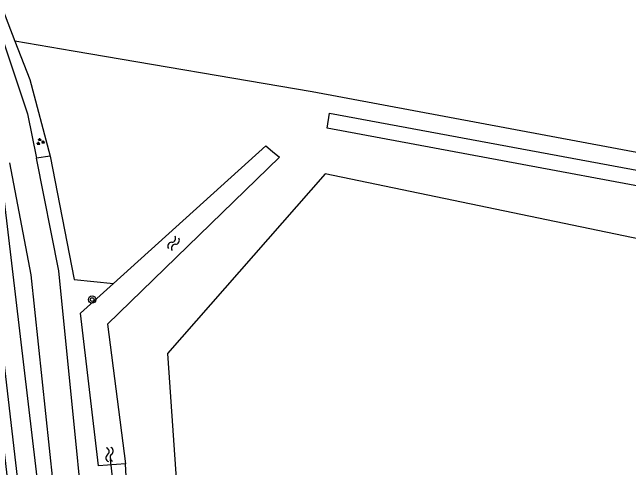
# Model space of a CAD drawing. Extents: x 124000 to 129000, y 395500 to 397503.
# Drawn here: x 125959.3 to 126025.6, y 395997.4 to 396046.4 of the extents above; entities that cross this region are included whole.
import ezdxf

# ---------------------------------------------------------------- set-up
doc = ezdxf.new("R2010")
doc.units = 0
for name, color, linetype in [('gg-afsc-draadraster', 7, 'Continuous'), ('gg-knt-bronhoudergrens', 7, 'Continuous'), ('gg-knt-onverhard', 7, 'Continuous'), ('gg-kntw-bovenkant insteek waterloop', 7, 'Continuous'), ('gg-kntw-waterlijn', 7, 'Continuous'), ('gg-kwrk-duiker nz buis', 7, 'Continuous'), ('gt-grn-groengrens', 7, 'Continuous'), ('gt-symb-boom', 7, 'Continuous'), ('gt-symb-groenvak', 7, 'Continuous'), ('gt-symb-watersymbool', 7, 'Continuous')]:
    doc.layers.add(name, color=color, linetype=linetype)

# ---------------------------------------------------------------- blocks, each defined once
blk = doc.blocks.new('gt0-WA')
at = {"layer": 'gt-symb-watersymbool'}
for centre, start, end in [((-0.323, 0.022), 28.07249, 151.92751), ((0.427, 0.422), 208.07248, 331.92751), ((-0.323, -0.428), 28.07249, 151.92751), ((0.427, -0.028), 208.07248, 331.92751)]:
    blk.add_arc(centre, 0.425, start, end, dxfattribs=at)
blk = doc.blocks.new('gt0-GRVAK')
at = {"layer": 'gt-symb-groenvak'}
for p, q in [((-0.11, 0.189), (-0.228, 0.24)), ((-0.182, 0.153), (0.088, 0.153)), ((-0.091, 0.211), (-0.156, 0.322)), ((-0.047, 0.214), (-0.047, 0.393)), ((-0.004, 0.211), (0.061, 0.322)), ((0.015, 0.189), (0.133, 0.24)), ((0.262, -0.052), (0.197, 0.059)), ((0.305, -0.049), (0.305, 0.13)), ((0.349, -0.052), (0.414, 0.059)), ((-0.245, -0.228), (-0.363, -0.177)), ((-0.318, -0.264), (-0.047, -0.264)), ((-0.226, -0.206), (-0.291, -0.095)), ((-0.183, -0.203), (-0.183, -0.024)), ((-0.139, -0.206), (-0.074, -0.095)), ((-0.12, -0.228), (-0.002, -0.177)), ((0.243, -0.074), (0.125, -0.023)), ((0.17, -0.11), (0.441, -0.11)), ((0.368, -0.074), (0.486, -0.023))]:
    blk.add_line(p, q, dxfattribs=at)
blk = doc.blocks.new('gt0-BOOM')
at = {"layer": 'gt-symb-boom'}
for radius in [0.4, 0.2]:
    blk.add_circle((0, 0), radius, dxfattribs=at)

msp = doc.modelspace()

# ---------------------------------------------------------------- linework, layer by layer
at = {"layer": 'gg-afsc-draadraster'}
msp.add_lwpolyline([(126059.391, 395988.382), (126062.927, 396010.386), (126033.021, 396015.443), (126027.779, 396021.77), (125992.912, 396028.986), (125975.964, 396009.688), (125977.194, 395992.104), (126024.41, 395983.153), (126027.723, 395997.431), (126030.813, 395996.537), (126041.614, 395991.854), (126059.391, 395988.382)], dxfattribs=at)
at = {"layer": 'gg-knt-bronhoudergrens'}
msp.add_line((125945.709, 396078.999), (125959.562, 396043.245), dxfattribs=at)
for points in [[(126102.691, 395819.575), (126106.035, 395819.575), (126107.564, 395820.789), (126109.508, 395835.959), (126111.369, 395857.265), (126113.34, 395874.585), (126114.058, 395884.597), (126113.421, 395886.222), (126113.261, 395895.337), (126112.789, 395909.756), (126111.892, 395937.122), (126111.064, 395945.037), (126108.323, 395960.351), (126108.227, 395966.98), (126109.911, 395986.189), (126113.519, 396011.648), (126116.033, 396020.305), (126113.468, 396019.357), (126109.845, 396016.847), (126103.53, 396016.888), (125991.528, 396037.806), (125965.816, 396042.181), (125959.562, 396043.245)], [(125959.562, 396043.245), (125961.155, 396039.135), (125963.347, 396030.916)], [(125963.347, 396030.916), (125965.916, 396017.648), (125970.176, 396017.228)]]:
    msp.add_lwpolyline(points, dxfattribs=at)
at = {"layer": 'gg-knt-onverhard'}
for points in [[(125944.598, 396078.541), (125954.61, 396054.27), (125960.92, 396035.44), (125961.875, 396030.673)], [(126000, 395956.58), (125984.28, 395960.04), (125980.55, 395962.15), (125976.22, 395963.8), (125972.1, 395966.52), (125970.3, 395969.66), (125968.42, 395977.31), (125964.3, 396018.56), (125961.875, 396030.673)], [(126000, 395953.806), (125979.56, 395958.29), (125974.54, 395959.98), (125968.79, 395964.01), (125966.82, 395969.25), (125965.64, 395977.16), (125961.31, 396018.16), (125959.004, 396030.195)]]:
    msp.add_lwpolyline(points, dxfattribs=at)
at = {"layer": 'gg-kntw-bovenkant insteek waterloop'}
for points in [[(125993.399, 396035.528), (126103.584, 396015.09), (126103.172, 396013.416), (125993.15, 396033.893), (125993.399, 396035.528)], [(125970.176, 396017.228), (125986.541, 396032.015), (125987.274, 396031.41)], [(125987.274, 396031.41), (125988.006, 396030.805), (125969.514, 396012.846), (125971.45, 395997.825)], [(125981.73, 395951.62), (125982.55, 395955.83), (125967.37, 395959.58), (125966.11, 395963.19), (125965.25, 395968.48), (125957.966, 396030.006)], [(125971.45, 395997.825), (125968.553, 395997.619), (125966.619, 396014.014), (125970.176, 396017.228)]]:
    msp.add_lwpolyline(points, dxfattribs=at)
at = {"layer": 'gg-kntw-waterlijn'}
msp.add_lwpolyline([(125981.006, 395953.872), (125965.967, 395957.545), (125965.301, 395958.325), (125964.543, 395959.806), (125963.795, 395963.293), (125962.994, 395969.171), (125956.289, 396026.724), (125954.951, 396032.619), (125934.155, 396083.617), (125917.103, 396126.419), (125915.354, 396126.538), (125924.145, 396104.824), (125948.384, 396046.09), (125953.93, 396032.089), (125955.124, 396027.121), (125961.506, 395972.299), (125962.805, 395962.319), (125963.519, 395959.157), (125964.458, 395957.62), (125965.216, 395956.992), (125980.779, 395952.908), (125981.006, 395953.872)], dxfattribs=at)
at = {"layer": 'gg-kwrk-duiker nz buis'}
msp.add_line((125970.561, 395992.258), (125969.846, 395998.283), dxfattribs=at)
at = {"layer": 'gt-grn-groengrens'}
for p, q in [((125963.347, 396030.916), (125961.875, 396030.673)), ((125971.759, 395992.803), (125971.45, 395997.825))]:
    msp.add_line(p, q, dxfattribs=at)

# ---------------------------------------------------------------- block references
at = {"layer": 'gt-symb-boom'}
msp.add_blockref('gt0-BOOM', (125967.862, 396015.488), dxfattribs=at)
at = {"layer": 'gt-symb-groenvak'}
msp.add_blockref('gt0-GRVAK', (125962.288, 396032.453), dxfattribs=at)
at = {"layer": 'gt-symb-watersymbool'}
for p, rotation in [((125976.645, 396021.582), -118.35896344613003), ((125969.735, 395998.895), -82.12907950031)]:
    msp.add_blockref('gt0-WA', p, dxfattribs=dict(at, rotation=rotation))

doc.saveas('drawing.dxf')
